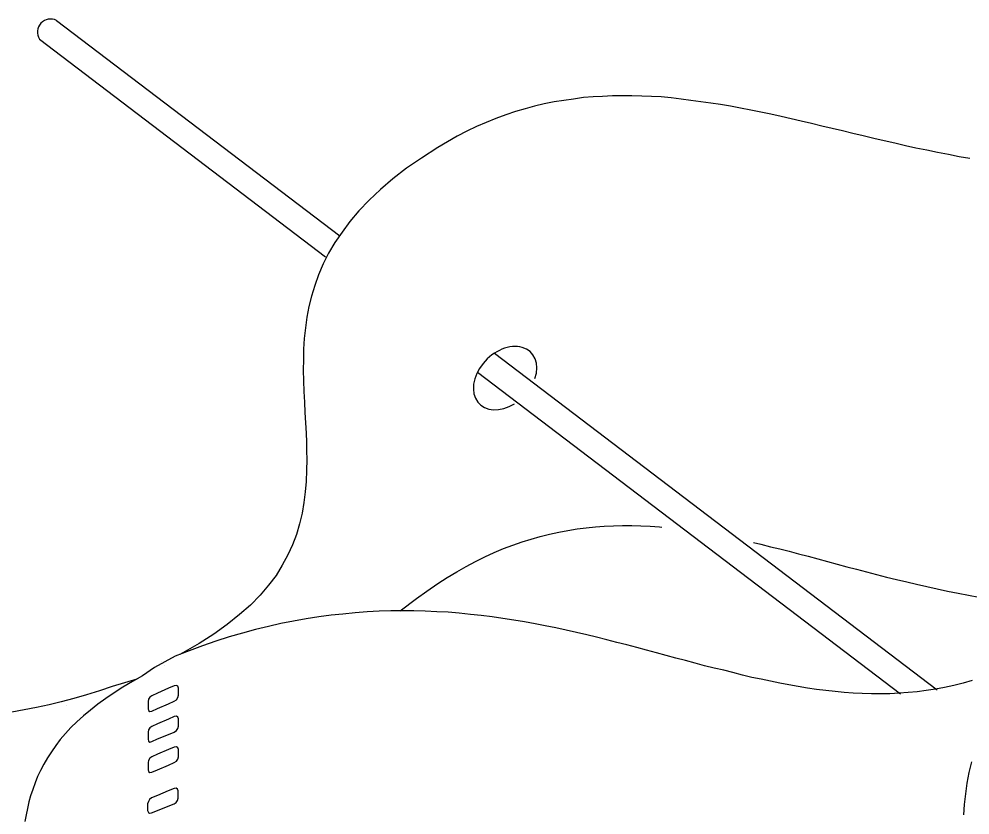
# Model space of a CAD drawing. Extents: x 638850 to 644908, y 297188 to 298900.
# Drawn here: x 639021.7 to 639065.99, y 297799.6 to 297836.67 of the extents above; entities that cross this region are included whole.
import ezdxf

# ---------------------------------------------------------------- set-up
doc = ezdxf.new("R2010")
doc.units = 0
for name, color, linetype in [('1', 7, 'Continuous'), ('16', 7, 'Continuous'), ('2', 7, 'Continuous')]:
    doc.layers.add(name, color=color, linetype=linetype)

msp = doc.modelspace()

# ---------------------------------------------------------------- linework, layer by layer
at = {"layer": '1'}
for p, q in [((639023.448, 297836.611), (639036.644, 297826.578)), ((639022.647, 297835.737), (639035.973, 297825.606)), ((639043.837, 297821.109), (639064.46, 297805.431)), ((639043.047, 297820.228), (639062.757, 297805.242))]:
    msp.add_line(p, q, dxfattribs=at)
msp.add_arc((639023.174, 297836.058), 0.617, 63.7169, 211.2583, dxfattribs=at)
msp.add_ellipse((639044.333, 297819.953), major_axis=(-1.203, -1.196), ratio=0.717222, start_param=2.18443, end_param=7.533439, dxfattribs=at)
at = {"layer": '16'}
for points in [[(639028.924, 297804.903), (639029.032, 297804.965), (639029.094, 297805.073), (639029.124, 297805.181), (639029.124, 297805.181), (639029.124, 297805.257), (639029.124, 297805.427), (639029.124, 297805.505), (639029.124, 297805.505), (639029.094, 297805.597), (639029.032, 297805.63), (639028.924, 297805.613), (639028.924, 297805.613), (639028.659, 297805.505), (639028.152, 297805.273), (639027.887, 297805.149), (639027.887, 297805.149), (639027.795, 297805.087), (639027.72, 297804.995), (639027.704, 297804.887), (639027.704, 297804.887), (639027.704, 297804.795), (639027.704, 297804.641), (639027.704, 297804.547), (639027.704, 297804.547), (639027.72, 297804.471), (639027.795, 297804.423), (639027.887, 297804.439), (639027.887, 297804.439), (639028.152, 297804.563), (639028.659, 297804.779), (639028.924, 297804.903), (639028.924, 297804.903), (639028.924, 297804.903)], [(639028.924, 297803.467), (639029.032, 297803.542), (639029.094, 297803.637), (639029.124, 297803.745), (639029.124, 297803.745), (639029.124, 297803.837), (639029.124, 297803.991), (639029.124, 297804.085), (639029.124, 297804.085), (639029.094, 297804.161), (639029.032, 297804.207), (639028.924, 297804.193), (639028.924, 297804.193), (639028.659, 297804.069), (639028.152, 297803.853), (639027.887, 297803.729), (639027.887, 297803.729), (639027.795, 297803.667), (639027.72, 297803.575), (639027.704, 297803.467), (639027.704, 297803.467), (639027.704, 297803.372), (639027.704, 297803.218), (639027.704, 297803.127), (639027.704, 297803.127), (639027.72, 297803.048), (639027.795, 297803.002), (639027.887, 297803.019), (639027.887, 297803.019), (639028.152, 297803.143), (639028.659, 297803.359), (639028.924, 297803.467), (639028.924, 297803.467), (639028.924, 297803.467)], [(639028.924, 297802.047), (639029.032, 297802.106), (639029.094, 297802.201), (639029.124, 297802.309), (639029.124, 297802.309), (639029.124, 297802.4), (639029.124, 297802.554), (639029.124, 297802.649), (639029.124, 297802.649), (639029.094, 297802.724), (639029.032, 297802.77), (639028.924, 297802.757), (639028.924, 297802.757), (639028.659, 297802.649), (639028.152, 297802.433), (639027.887, 297802.309), (639027.887, 297802.309), (639027.795, 297802.246), (639027.72, 297802.138), (639027.704, 297802.047), (639027.704, 297802.047), (639027.704, 297801.952), (639027.704, 297801.798), (639027.704, 297801.706), (639027.704, 297801.706), (639027.72, 297801.628), (639027.795, 297801.582), (639027.887, 297801.598), (639027.887, 297801.598), (639028.152, 297801.706), (639028.659, 297801.922), (639028.924, 297802.047), (639028.924, 297802.047), (639028.924, 297802.047)], [(639028.924, 297800.13), (639029.016, 297800.192), (639029.078, 297800.284), (639029.108, 297800.394), (639029.108, 297800.394), (639029.108, 297800.486), (639029.108, 297800.64), (639029.108, 297800.732), (639029.108, 297800.732), (639029.078, 297800.81), (639029.016, 297800.856), (639028.924, 297800.84), (639028.924, 297800.84), (639028.646, 297800.732), (639028.152, 297800.516), (639027.874, 297800.408), (639027.874, 297800.408), (639027.779, 297800.332), (639027.72, 297800.238), (639027.687, 297800.13), (639027.687, 297800.13), (639027.687, 297800.054), (639027.687, 297799.884), (639027.687, 297799.806), (639027.687, 297799.806), (639027.72, 297799.714), (639027.779, 297799.681), (639027.874, 297799.698), (639027.874, 297799.698), (639028.152, 297799.806), (639028.646, 297800.008), (639028.924, 297800.13), (639028.924, 297800.13), (639028.924, 297800.13)]]:
    msp.add_lwpolyline(points, dxfattribs=at)
at = {"layer": '2'}
for p, q in [((639036.228, 297808.903), (639035.659, 297808.825)), ((639036.784, 297808.964), (639036.228, 297808.903)), ((639037.358, 297809.011), (639036.784, 297808.964)), ((639037.913, 297809.059), (639037.358, 297809.011)), ((639038.467, 297809.09), (639037.913, 297809.059)), ((639039.009, 297809.106), (639038.467, 297809.09)), ((639039.549, 297809.106), (639039.009, 297809.106)), ((639040.091, 297809.106), (639039.549, 297809.106)), ((639040.616, 297809.09), (639040.091, 297809.106)), ((639041.156, 297809.072), (639040.616, 297809.09)), ((639041.68, 297809.043), (639041.156, 297809.072)), ((639042.191, 297808.998), (639041.68, 297809.043)), ((639042.717, 297808.948), (639042.191, 297808.998)), ((639043.226, 297808.888), (639042.717, 297808.948)), ((639033.895, 297808.516), (639033.31, 297808.379)), ((639034.484, 297808.627), (639033.895, 297808.516)), ((639035.069, 297808.732), (639034.484, 297808.627)), ((639035.659, 297808.825), (639035.069, 297808.732)), ((639043.734, 297808.825), (639043.226, 297808.888)), ((639044.229, 297808.748), (639043.734, 297808.825)), ((639044.738, 297808.672), (639044.229, 297808.748)), ((639045.233, 297808.595), (639044.738, 297808.672)), ((639045.728, 297808.503), (639045.233, 297808.595)), ((639046.205, 297808.408), (639045.728, 297808.503)), ((639032.106, 297808.069), (639031.487, 297807.898)), ((639032.707, 297808.24), (639032.106, 297808.069)), ((639033.31, 297808.379), (639032.707, 297808.24)), ((639046.7, 297808.316), (639046.205, 297808.408)), ((639047.179, 297808.208), (639046.7, 297808.316)), ((639047.658, 297808.1), (639047.179, 297808.208)), ((639048.135, 297807.992), (639047.658, 297808.1)), ((639030.869, 297807.7), (639030.236, 297807.484)), ((639031.487, 297807.898), (639030.869, 297807.7)), ((639048.599, 297807.882), (639048.135, 297807.992)), ((639049.078, 297807.76), (639048.599, 297807.882)), ((639049.541, 297807.637), (639049.078, 297807.76)), ((639050.007, 297807.529), (639049.541, 297807.637)), ((639029.618, 297807.254), (639028.97, 297807.002)), ((639030.236, 297807.484), (639029.618, 297807.254)), ((639050.468, 297807.405), (639050.007, 297807.529)), ((639050.916, 297807.283), (639050.468, 297807.405)), ((639051.38, 297807.16), (639050.916, 297807.283)), ((639051.83, 297807.034), (639051.38, 297807.16)), ((639028.97, 297807.002), (639028.009, 297806.465)), ((639028.34, 297806.743), (639028.34, 297806.743)), ((639052.291, 297806.91), (639051.83, 297807.034)), ((639052.739, 297806.804), (639052.291, 297806.91)), ((639053.186, 297806.68), (639052.739, 297806.804)), ((639028.009, 297806.465), (639027.45, 297806.078)), ((639028.469, 297806.573), (639028.469, 297806.573)), ((639053.618, 297806.557), (639053.186, 297806.68)), ((639054.066, 297806.449), (639053.618, 297806.557)), ((639054.516, 297806.341), (639054.066, 297806.449)), ((639054.948, 297806.233), (639054.516, 297806.341)), ((639026.986, 297805.817), (639026.538, 297805.554)), ((639027.45, 297806.078), (639026.986, 297805.817)), ((639055.396, 297806.122), (639054.948, 297806.233)), ((639055.828, 297806.014), (639055.396, 297806.122)), ((639056.26, 297805.922), (639055.828, 297806.014)), ((639056.692, 297805.83), (639056.26, 297805.922)), ((639026.538, 297805.554), (639026.122, 297805.291)), ((639025.735, 297805.027), (639025.366, 297804.766)), ((639026.122, 297805.291), (639025.735, 297805.027)), ((639023.889, 297804.703), (639023.889, 297804.703)), ((639025.024, 297804.487), (639024.7, 297804.226)), ((639025.366, 297804.766), (639025.024, 297804.487)), ((639024.7, 297804.226), (639024.392, 297803.947)), ((639024.113, 297803.671), (639023.868, 297803.392)), ((639024.392, 297803.947), (639024.113, 297803.671)), ((639023.868, 297803.392), (639023.62, 297803.115)), ((639023.404, 297802.836), (639023.202, 297802.541)), ((639023.62, 297803.115), (639023.404, 297802.836)), ((639023.017, 297802.264), (639022.846, 297801.972)), ((639023.202, 297802.541), (639023.017, 297802.264)), ((639022.846, 297801.972), (639022.693, 297801.677)), ((639022.554, 297801.4), (639022.446, 297801.106)), ((639022.693, 297801.677), (639022.554, 297801.4)), ((639022.446, 297801.106), (639022.338, 297800.797)), ((639022.23, 297800.503), (639022.153, 297800.212)), ((639022.338, 297800.797), (639022.23, 297800.503)), ((639022.153, 297800.212), (639022.09, 297799.902)), ((639022.029, 297799.609), (639021.966, 297799.299)), ((639022.09, 297799.902), (639022.029, 297799.609))]:
    msp.add_line(p, q, dxfattribs=at)
for points in [[(639065.987, 297830.184), (639065.48, 297830.263), (639064.985, 297830.371), (639064.475, 297830.463), (639063.982, 297830.571), (639063.471, 297830.665), (639062.976, 297830.773), (639062.483, 297830.895), (639061.988, 297831.003), (639061.511, 297831.113), (639061.016, 297831.235), (639060.537, 297831.343), (639060.042, 297831.466), (639059.565, 297831.574), (639059.086, 297831.682), (639058.609, 297831.806), (639058.127, 297831.914), (639057.666, 297832.022), (639057.185, 297832.13), (639056.708, 297832.238), (639056.244, 297832.33), (639055.781, 297832.425), (639055.301, 297832.517), (639054.84, 297832.609), (639054.374, 297832.688), (639053.911, 297832.762), (639053.45, 297832.825), (639052.984, 297832.886), (639052.536, 297832.949), (639052.075, 297832.999), (639051.609, 297833.044), (639051.161, 297833.073), (639050.7, 297833.089), (639050.237, 297833.102), (639049.787, 297833.102), (639049.339, 297833.102), (639048.878, 297833.073), (639048.43, 297833.057), (639047.982, 297833.012), (639047.516, 297832.949), (639047.069, 297832.886), (639046.623, 297832.812), (639046.16, 297832.717), (639045.71, 297832.609), (639045.262, 297832.488), (639044.814, 297832.364), (639044.366, 297832.209), (639043.905, 297832.04), (639043.455, 297831.853), (639043.007, 297831.669), (639042.56, 297831.451), (639042.098, 297831.221), (639041.651, 297830.956), (639041.201, 297830.695), (639041.201, 297830.695), (639040.445, 297830.2), (639039.749, 297829.723), (639039.101, 297829.228), (639038.528, 297828.735), (639038.006, 297828.238), (639037.524, 297827.743), (639037.108, 297827.25), (639036.739, 297826.755), (639036.399, 297826.264), (639036.104, 297825.769), (639035.859, 297825.277), (639035.643, 297824.766), (639035.472, 297824.271), (639035.319, 297823.774), (639035.193, 297823.281), (639035.103, 297822.786), (639035.04, 297822.293), (639034.977, 297821.798), (639034.946, 297821.303), (639034.946, 297820.813), (639034.932, 297820.318), (639034.946, 297819.823), (639034.961, 297819.328), (639034.995, 297818.833), (639035.009, 297818.356), (639035.04, 297817.861), (639035.069, 297817.381), (639035.069, 297817.381), (639035.085, 297816.965), (639035.085, 297816.562), (639035.103, 297816.164), (639035.103, 297816.164), (639035.085, 297815.653), (639035.069, 297815.143)], [(639035.069, 297815.142), (639035.023, 297814.648), (639034.961, 297814.153), (639034.886, 297813.659), (639034.761, 297813.165), (639034.621, 297812.671), (639034.437, 297812.193), (639034.221, 297811.713), (639033.957, 297811.235), (639033.665, 297810.757), (639033.309, 297810.309), (639032.923, 297809.844), (639032.475, 297809.383), (639031.967, 297808.934), (639031.395, 297808.47), (639030.776, 297808.022), (639030.082, 297807.59), (639029.324, 297807.158), (639029.186, 297807.085)], [(639039.45, 297809.106), (639040.213, 297809.691), (639040.692, 297810.03), (639041.201, 297810.388), (639041.201, 297810.388), (639041.633, 297810.663), (639042.083, 297810.928), (639042.515, 297811.173), (639042.962, 297811.405), (639043.394, 297811.621), (639043.826, 297811.821), (639044.261, 297812.008), (639044.693, 297812.177), (639045.125, 297812.332), (639045.543, 297812.456), (639045.975, 297812.58), (639046.407, 297812.688), (639046.839, 297812.78), (639047.255, 297812.856), (639047.69, 297812.933), (639048.106, 297812.98), (639048.538, 297813.027), (639048.954, 297813.059), (639049.388, 297813.075), (639049.805, 297813.09), (639050.237, 297813.09), (639050.651, 297813.075), (639051.087, 297813.059), (639051.519, 297813.027), (639051.642, 297813.013)], [(639055.898, 297812.295), (639056.244, 297812.211), (639056.692, 297812.1), (639057.124, 297811.992), (639057.572, 297811.884), (639058.004, 297811.763), (639058.451, 297811.65), (639058.899, 297811.527), (639059.349, 297811.405), (639059.797, 297811.281), (639060.258, 297811.158), (639060.706, 297811.05), (639061.172, 297810.928), (639061.635, 297810.804), (639062.096, 297810.678), (639062.562, 297810.57), (639063.039, 297810.462), (639063.503, 297810.354), (639063.982, 297810.246), (639064.461, 297810.138), (639064.94, 297810.03), (639065.433, 297809.94), (639065.912, 297809.846), (639066.405, 297809.754)], [(639027.183, 297805.929), (639026.028, 297805.585), (639025.443, 297805.385), (639024.84, 297805.198), (639024.25, 297805.027), (639023.665, 297804.874), (639023.096, 297804.737), (639022.506, 297804.613), (639021.935, 297804.505), (639021.366, 297804.393)], [(639066.081, 297805.864), (639065.663, 297805.738), (639065.231, 297805.627), (639064.799, 297805.535), (639064.385, 297805.461), (639063.953, 297805.398), (639063.534, 297805.337), (639063.102, 297805.303), (639062.686, 297805.274), (639062.254, 297805.243), (639061.835, 297805.243), (639061.403, 297805.243), (639060.971, 297805.258), (639060.553, 297805.274), (639060.121, 297805.303), (639059.702, 297805.353), (639059.27, 297805.398), (639058.838, 297805.445), (639058.422, 297805.506), (639057.99, 297805.582), (639057.556, 297805.661), (639057.124, 297805.738), (639056.692, 297805.83)], [(639066.061, 297802.075), (639065.937, 297801.58), (639065.843, 297801.089), (639065.78, 297800.594), (639065.717, 297800.099), (639065.687, 297799.604)]]:
    msp.add_lwpolyline(points, dxfattribs=at)

doc.saveas('drawing.dxf')
